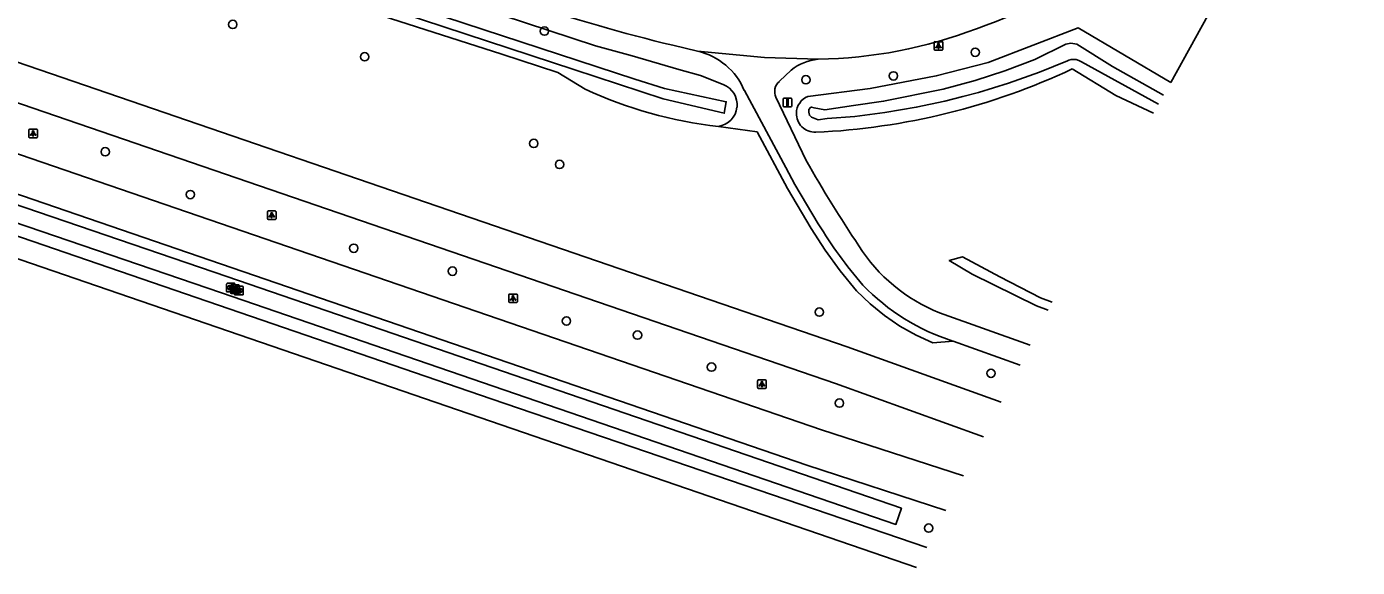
# Model space of a CAD drawing. Extents: x 155275 to 156263, y 382654 to 383635.
# Drawn here: x 155842.7 to 155998.2, y 382653.9 to 382717 of the extents above; entities that cross this region are included whole.
import ezdxf

# ---------------------------------------------------------------- set-up
doc = ezdxf.new("R2010")
doc.units = 0
for name, color, linetype in [('IMGEO_Berm_groen', 7, 'Continuous'), ('IMGEO_Boom', 7, 'Continuous'), ('IMGEO_Fietspad_gesloten', 7, 'Continuous'), ('IMGEO_Groenvoorziening', 7, 'Continuous'), ('IMGEO_Kolk', 7, 'Continuous'), ('IMGEO_Lichtpunt', 7, 'Continuous'), ('IMGEO_Rijbaan_regionaal_gesloten', 7, 'Continuous'), ('IMGEO_Verkeersbordpaal', 7, 'Continuous'), ('IMGEO_Waterloop', 7, 'Continuous')]:
    doc.layers.add(name, color=color, linetype=linetype)

msp = doc.modelspace()

# ---------------------------------------------------------------- linework, layer by layer
at = {"layer": 'IMGEO_Berm_groen'}
for points in [[(155835.75, 382737.64), (155858.39, 382730.82), (155871.79, 382726.78), (155892.78, 382720.19), (155909.15, 382714.79), (155913.42, 382713.61), (155918.89, 382712.01), (155921.41, 382711.32), (155924.08, 382710.26)], [(155907.94, 382709.72), (155904.76, 382711.66), (155898.18, 382713.83), (155842.38, 382731.71), (155834.63, 382734.27)], [(155950.92, 382680.3), (155948.58, 382680.09), (155946.61, 382681), (155944.72, 382682.06), (155942.93, 382683.28), (155941.24, 382684.64), (155939.63, 382686.18), (155937.74, 382688.51), (155935.97, 382690.94), (155934.33, 382693.45), (155931.57, 382698.11), (155928.02, 382704.73), (155923.5, 382705.37)]]:
    msp.add_lwpolyline(points, dxfattribs=at)
for centre, radius, start, end in [((155923.16, 382707.89), 2.54, 354.0072, 68.7567), ((155928.97, 382755.02), 49.95, 245.1003, 263.7152), ((155923.15, 382707.89), 2.54, 277.949, 354.2226)]:
    msp.add_arc(centre, radius, start, end, dxfattribs=at)
at = {"layer": 'IMGEO_Boom'}
for centre in [(155866.76, 382717.29), (155903.17, 382716.51), (155882.17, 382713.51), (155953.52, 382714.03), (155943.96, 382711.27), (155933.73, 382710.82), (155901.93, 382703.39), (155851.85, 382702.42), (155904.94, 382700.94), (155861.8, 382697.42), (155880.89, 382691.15), (155892.43, 382688.47), (155935.3, 382683.69), (155905.75, 382682.65), (155914.05, 382681), (155922.7, 382677.27), (155955.36, 382676.54), (155937.65, 382673.06), (155948.08, 382658.46)]:
    msp.add_circle(centre, 0.489, dxfattribs=at)
at = {"layer": 'IMGEO_Fietspad_gesloten'}
for points in [[(155516.42, 382806.7), (155518.7, 382805.4), (155529.49, 382800.17), (155534.1, 382798.16), (155535.88, 382797.55), (155896.95, 382673.55), (155947.87, 382656.21)], [(155536.23, 382794.8), (155803.62, 382702.94), (155946.67, 382653.88)], [(155921.08, 382714.16), (155918.17, 382714.85)], [(155935.17, 382713.22), (155928.88, 382713.44), (155921.08, 382714.16)], [(155932.01, 382711.94), (155930.63, 382710.64)], [(155926.54, 382709.57), (155931.4, 382700.58), (155932.45, 382698.6), (155935.18, 382693.98)], [(155930.22, 382708.78), (155933.77, 382701.38)], [(155949.33, 382683.62), (155959.95, 382679.81)], [(155950.92, 382680.3), (155958.77, 382677.5)]]:
    msp.add_lwpolyline(points, dxfattribs=at)
for centre, radius, start, end in [((155930.4, 382781.18), 68.48, 289.8635, 306.2008), ((155963.74, 382905.16), 195.69, 251.2726, 256.5334), ((155934.37, 382767.23), 54.01, 270.8506, 290.9328), ((155919.34, 382706.56), 7.8, 22.7256, 77.1263), ((155935.66, 382707.47), 5.77, 94.8885, 129.2633), ((155931.63, 382709.45), 1.55, 130.001, 205.5615), ((156068.44, 382777.58), 154.73, 209.5048, 213.8348), ((155983.87, 382724), 57.2, 211.6511, 220.5245), ((155956.63, 382702.02), 19.79, 212.3568, 248.3738), ((155958.68, 382704.57), 25.48, 224.1262, 252.2582)]:
    msp.add_arc(centre, radius, start, end, dxfattribs=at)
at = {"layer": 'IMGEO_Groenvoorziening'}
for points in [[(155976.36, 382710.52), (155998.17, 382750)], [(155933.97, 382708.88), (155941.23, 382709.82), (155948.96, 382711.28), (155955.02, 382712.84), (155965.55, 382716.87), (155976.36, 382710.52)], [(155974.36, 382706.91), (155969.95, 382708.97), (155964.86, 382712.1)], [(155976.36, 382710.52), (155976.36, 382710.52)], [(155962.05, 382683.92), (155960.68, 382684.41), (155953.15, 382688.13), (155950.48, 382689.7), (155952.03, 382690.15), (155956.4, 382687.79), (155961.16, 382685.35), (155962.52, 382684.84)]]:
    msp.add_lwpolyline(points, dxfattribs=at)
for centre, radius, start, end in [((155931.29, 382783.66), 79.05, 272.6039, 295.1293), ((155934.78, 382706.88), 2.16, 112.0424, 178.7593), ((155934.78, 382706.86), 2.16, 178.3182, 272.5756)]:
    msp.add_arc(centre, radius, start, end, dxfattribs=at)
at = {"layer": 'IMGEO_Kolk'}
for p, q in [((155866.04, 382686.12), (155866.04, 382686.97)), ((155866.11, 382687.05), (155866.96, 382687.05)), ((155866.51, 382685.95), (155866.51, 382686.81)), ((155866.53, 382686.82), (155866.55, 382686.82)), ((155866.58, 382686.88), (155867.43, 382686.88)), ((155866.98, 382685.77), (155866.98, 382686.62)), ((155866.99, 382686.66), (155867.02, 382686.66)), ((155867.04, 382686.97), (155867.04, 382686.12)), ((155867.05, 382686.7), (155867.9, 382686.7)), ((155867.51, 382686.81), (155867.51, 382685.95)), ((155867.98, 382686.62), (155867.98, 382685.77)), ((155866.96, 382686.04), (155866.11, 382686.04)), ((155866.55, 382686.27), (155866.52, 382686.27)), ((155867.43, 382685.88), (155866.58, 382685.88)), ((155867.02, 382686.1), (155866.99, 382686.1)), ((155867.9, 382685.7), (155867.05, 382685.7)), ((155867.46, 382686.48), (155867.49, 382686.48)), ((155867.49, 382685.92), (155867.46, 382685.92))]:
    msp.add_line(p, q, dxfattribs=at)
for points in [[(155866.04, 382686.12), (155866.04, 382686.97)], [(155866.11, 382687.05), (155866.96, 382687.05)], [(155866.36, 382686.74), (155866.48, 382686.74), (155866.48, 382686.59), (155866.61, 382686.74), (155866.78, 382686.74), (155866.63, 382686.59), (155866.78, 382686.34), (155866.63, 382686.34), (155866.55, 382686.51), (155866.48, 382686.44), (155866.48, 382686.34), (155866.36, 382686.34), (155866.36, 382686.74)], [(155866.51, 382685.95), (155866.51, 382686.81)], [(155866.58, 382686.88), (155867.43, 382686.88)], [(155866.98, 382685.77), (155866.98, 382686.62)], [(155867.04, 382686.97), (155867.04, 382686.12)], [(155867.05, 382686.7), (155867.9, 382686.7)], [(155867.51, 382686.81), (155867.51, 382685.95)], [(155867.98, 382686.62), (155867.98, 382685.77)], [(155866.96, 382686.04), (155866.11, 382686.04)], [(155867.43, 382685.88), (155866.58, 382685.88)], [(155866.83, 382686.58), (155866.95, 382686.58), (155866.95, 382686.43), (155867.08, 382686.58), (155867.24, 382686.58), (155867.1, 382686.43), (155867.25, 382686.18), (155867.1, 382686.18), (155867.01, 382686.34), (155866.95, 382686.28), (155866.95, 382686.18), (155866.83, 382686.18), (155866.83, 382686.58)], [(155867.9, 382685.7), (155867.05, 382685.7)], [(155867.3, 382686.4), (155867.42, 382686.4), (155867.42, 382686.25), (155867.55, 382686.4), (155867.71, 382686.4), (155867.57, 382686.25), (155867.72, 382686), (155867.57, 382686), (155867.48, 382686.16), (155867.42, 382686.09), (155867.42, 382686), (155867.3, 382686), (155867.3, 382686.4)]]:
    msp.add_lwpolyline(points, dxfattribs=at)
for centre, start, end in [((155866.11, 382686.97), 91.552, 178.448), ((155866.11, 382686.97), 91.552, 178.448), ((155866.58, 382686.8), 91.552, 178.448), ((155866.58, 382686.8), 91.552, 178.448), ((155866.96, 382686.97), 1.552, 88.448), ((155866.96, 382686.97), 1.552, 88.448), ((155867.05, 382686.62), 91.552, 178.448), ((155867.05, 382686.62), 91.552, 178.448), ((155867.43, 382686.8), 1.552, 88.448), ((155867.43, 382686.8), 1.552, 88.448), ((155867.9, 382686.62), 1.552, 88.448), ((155867.9, 382686.62), 1.552, 88.448), ((155866.11, 382686.12), 181.552, 268.448), ((155866.11, 382686.12), 181.552, 268.448), ((155866.58, 382685.95), 181.552, 268.448), ((155866.58, 382685.95), 181.552, 268.448), ((155866.96, 382686.12), 271.552, 358.448), ((155866.96, 382686.12), 271.552, 358.448), ((155867.05, 382685.77), 181.552, 268.448), ((155867.05, 382685.77), 181.552, 268.448), ((155867.43, 382685.95), 271.552, 358.448), ((155867.43, 382685.95), 271.552, 358.448), ((155867.9, 382685.77), 271.552, 358.448), ((155867.9, 382685.77), 271.552, 358.448)]:
    msp.add_arc(centre, 0.0765, start, end, dxfattribs=at)
for centre, major_axis, ratio, start_param, end_param in [((155866.52, 382686.54), (-0.387, 0.002), 0.722429, 4.712389, 7.853982), ((155866.55, 382686.54), (-0.39, 0.002), 0.717154, 1.570796, 4.712389), ((155866.99, 382686.38), (-0.387, 0.002), 0.722429, 4.712389, 7.853982), ((155867.02, 382686.38), (-0.39, 0.002), 0.717154, 1.570796, 4.712389), ((155867.46, 382686.2), (-0.387, 0.002), 0.722429, 4.712389, 7.853982), ((155867.49, 382686.2), (-0.39, 0.002), 0.717154, 1.570796, 4.712389)]:
    msp.add_ellipse(centre, major_axis=major_axis, ratio=ratio, start_param=start_param, end_param=end_param, dxfattribs=at)
at = {"layer": 'IMGEO_Lichtpunt'}
for p, q in [((155948.72, 382715.18), (155948.72, 382714.37)), ((155948.72, 382715.18), (155948.72, 382714.37)), ((155949.63, 382715.27), (155948.82, 382715.27)), ((155949.63, 382715.27), (155948.82, 382715.27)), ((155949.72, 382714.37), (155949.72, 382715.18)), ((155949.72, 382714.37), (155949.72, 382715.18)), ((155948.82, 382714.28), (155949.63, 382714.28)), ((155948.82, 382714.28), (155949.63, 382714.28)), ((155842.93, 382704.96), (155842.93, 382704.15)), ((155842.93, 382704.96), (155842.93, 382704.15)), ((155843.83, 382705.06), (155843.02, 382705.06)), ((155843.83, 382705.06), (155843.02, 382705.06)), ((155843.02, 382704.06), (155843.83, 382704.06)), ((155843.02, 382704.06), (155843.83, 382704.06)), ((155843.92, 382704.15), (155843.92, 382704.96)), ((155843.92, 382704.15), (155843.92, 382704.96)), ((155870.81, 382695.4), (155870.81, 382694.6)), ((155870.81, 382695.4), (155870.81, 382694.6)), ((155871.71, 382695.5), (155870.91, 382695.5)), ((155871.71, 382695.5), (155870.91, 382695.5)), ((155870.91, 382694.5), (155871.71, 382694.5)), ((155870.91, 382694.5), (155871.71, 382694.5)), ((155871.81, 382694.6), (155871.81, 382695.4)), ((155871.81, 382694.6), (155871.81, 382695.4)), ((155899.01, 382685.7), (155899.01, 382684.9)), ((155899.01, 382685.7), (155899.01, 382684.9)), ((155899.91, 382685.8), (155899.11, 382685.8)), ((155899.91, 382685.8), (155899.11, 382685.8)), ((155900.01, 382684.9), (155900.01, 382685.7)), ((155900.01, 382684.9), (155900.01, 382685.7)), ((155899.11, 382684.8), (155899.91, 382684.8)), ((155899.11, 382684.8), (155899.91, 382684.8)), ((155928.99, 382675.77), (155928.19, 382675.77)), ((155928.99, 382675.77), (155928.19, 382675.77)), ((155928.09, 382675.68), (155928.09, 382674.87)), ((155928.09, 382675.68), (155928.09, 382674.87)), ((155928.19, 382674.77), (155928.99, 382674.77)), ((155928.19, 382674.77), (155928.99, 382674.77)), ((155929.09, 382674.87), (155929.09, 382675.68)), ((155929.09, 382674.87), (155929.09, 382675.68))]:
    msp.add_line(p, q, dxfattribs=at)
for points in [[(155949.1, 382714.84), (155949.14, 382714.81), (155948.95, 382714.55), (155948.91, 382714.58), (155949.1, 382714.84)], [(155949.2, 382714.79), (155949.25, 382714.79), (155949.25, 382714.47), (155949.2, 382714.47), (155949.2, 382714.79)], [(155949.31, 382714.81), (155949.35, 382714.84), (155949.54, 382714.58), (155949.5, 382714.55), (155949.31, 382714.81)], [(155843.3, 382704.62), (155843.34, 382704.6), (155843.15, 382704.33), (155843.11, 382704.36), (155843.3, 382704.62)], [(155843.4, 382704.58), (155843.45, 382704.58), (155843.45, 382704.25), (155843.4, 382704.25), (155843.4, 382704.58)], [(155843.51, 382704.6), (155843.55, 382704.62), (155843.74, 382704.36), (155843.7, 382704.33), (155843.51, 382704.6)], [(155871.19, 382695.07), (155871.23, 382695.04), (155871.04, 382694.78), (155871, 382694.81), (155871.19, 382695.07)], [(155871.29, 382695.02), (155871.34, 382695.02), (155871.34, 382694.7), (155871.29, 382694.7), (155871.29, 382695.02)], [(155871.4, 382695.04), (155871.44, 382695.07), (155871.62, 382694.8), (155871.59, 382694.78), (155871.4, 382695.04)], [(155899.39, 382685.37), (155899.42, 382685.34), (155899.24, 382685.08), (155899.2, 382685.11), (155899.39, 382685.37)], [(155899.49, 382685.32), (155899.54, 382685.32), (155899.54, 382685), (155899.49, 382685), (155899.49, 382685.32)], [(155899.6, 382685.34), (155899.64, 382685.37), (155899.82, 382685.1), (155899.78, 382685.08), (155899.6, 382685.34)], [(155928.47, 382675.34), (155928.5, 382675.31), (155928.32, 382675.05), (155928.28, 382675.08), (155928.47, 382675.34)], [(155928.57, 382675.29), (155928.62, 382675.29), (155928.62, 382674.97), (155928.57, 382674.97), (155928.57, 382675.29)], [(155928.68, 382675.31), (155928.72, 382675.34), (155928.9, 382675.08), (155928.86, 382675.05), (155928.68, 382675.31)]]:
    msp.add_lwpolyline(points, dxfattribs=at)
for centre in [(155949.22, 382714.98), (155843.43, 382704.76), (155871.31, 382695.2), (155899.51, 382685.5), (155928.59, 382675.47)]:
    msp.add_circle(centre, 0.0994, dxfattribs=at)
for centre, start, end in [((155948.82, 382715.18), 90, 180), ((155948.82, 382715.18), 90, 180), ((155949.63, 382715.18), 0, 90), ((155949.63, 382715.18), 0, 90), ((155948.82, 382714.37), 180, 270), ((155948.82, 382714.37), 180, 270), ((155949.63, 382714.37), 270, 0), ((155949.63, 382714.37), 270, 360), ((155843.02, 382704.96), 90, 180), ((155843.02, 382704.96), 90, 180), ((155843.02, 382704.15), 180, 270), ((155843.02, 382704.15), 180, 270), ((155843.83, 382704.96), 0, 90), ((155843.83, 382704.96), 0, 90), ((155843.83, 382704.15), 270, 0), ((155843.83, 382704.15), 270, 360), ((155870.91, 382695.4), 90, 180), ((155870.91, 382695.4), 90, 180), ((155870.91, 382694.6), 180, 270), ((155870.91, 382694.6), 180, 270), ((155871.71, 382695.4), 0, 90), ((155871.71, 382695.4), 0, 90), ((155871.71, 382694.6), 270, 0), ((155871.71, 382694.6), 270, 360), ((155899.11, 382685.7), 90, 180), ((155899.11, 382685.7), 90, 180), ((155899.91, 382685.7), 0, 90), ((155899.91, 382685.7), 0, 90), ((155899.11, 382684.9), 180, 270), ((155899.11, 382684.9), 180, 270), ((155899.91, 382684.9), 270, 0), ((155899.91, 382684.9), 270, 360), ((155928.19, 382675.68), 90, 180), ((155928.19, 382675.68), 90, 180), ((155928.99, 382675.68), 0, 90), ((155928.99, 382675.68), 0, 90), ((155928.19, 382674.87), 180, 270), ((155928.19, 382674.87), 180, 270), ((155928.99, 382674.87), 270, 0), ((155928.99, 382674.87), 270, 360)]:
    msp.add_arc(centre, 0.0946, start, end, dxfattribs=at)
at = {"layer": 'IMGEO_Rijbaan_regionaal_gesloten'}
for points in [[(155956.56, 382673.18), (155938.56, 382679.65), (155542.28, 382815.54)], [(155535.22, 382813.07), (155600.48, 382790.85), (155937.17, 382675.36), (155954.48, 382669.13)], [(155952.14, 382664.55), (155935.54, 382669.94), (155598.66, 382785.57), (155541.77, 382805.05), (155536.5, 382806.83), (155535.02, 382807.46)], [(155534.82, 382802.68), (155539.76, 382800.99), (155608.36, 382777.52), (155933.83, 382665.8), (155950.07, 382660.52)]]:
    msp.add_lwpolyline(points, dxfattribs=at)
at = {"layer": 'IMGEO_Verkeersbordpaal'}
for p, q in [((155931.08, 382707.78), (155931.08, 382708.58)), ((155931.08, 382708.58), (155931.08, 382707.78)), ((155931.18, 382708.68), (155931.97, 382708.68)), ((155931.97, 382708.68), (155931.18, 382708.68)), ((155932.07, 382708.58), (155932.07, 382707.78)), ((155932.07, 382707.78), (155932.07, 382708.58)), ((155931.97, 382707.68), (155931.18, 382707.68)), ((155931.18, 382707.68), (155931.97, 382707.68))]:
    msp.add_line(p, q, dxfattribs=at)
msp.add_lwpolyline([(155931.5, 382708.55), (155931.65, 382708.55), (155931.65, 382707.8), (155931.5, 382707.8), (155931.5, 382708.55)], dxfattribs=at)
for centre, start, end in [((155931.18, 382708.58), 90, 180), ((155931.18, 382708.58), 90, 180), ((155931.97, 382708.58), 0, 90), ((155931.97, 382708.58), 360, 90), ((155931.18, 382707.78), 180, 270), ((155931.18, 382707.78), 180, 270), ((155931.97, 382707.78), 270, 0), ((155931.97, 382707.78), 270, 0)]:
    msp.add_arc(centre, 0.1, start, end, dxfattribs=at)
at = {"layer": 'IMGEO_Waterloop'}
for points in [[(155762.76, 382723.32), (155814.14, 382705.55), (155866.08, 382687.83), (155944.89, 382660.79), (155944.25, 382658.9), (155865.43, 382685.94), (155813.49, 382703.65), (155762.11, 382721.43), (155657.81, 382757.19), (155556.16, 382791.94), (155535.86, 382798.75), (155536.64, 382800.59), (155556.8, 382793.83), (155658.45, 382759.09), (155762.76, 382723.32)], [(155836.02, 382736.35), (155835.71, 382735.3), (155906.62, 382712.03), (155917.06, 382708.61), (155924.19, 382706.91), (155924.42, 382708.25), (155917.2, 382709.8), (155913.73, 382710.88), (155836.02, 382736.35)], [(155975.52, 382709.01), (155969.54, 382712.36), (155965.41, 382714.98), (155964.7, 382715.09), (155964.11, 382714.97), (155960.5, 382713.17), (155956.99, 382711.85), (155953.5, 382710.75), (155949.76, 382709.72), (155942.8, 382708.32), (155939.3, 382707.82), (155935.96, 382707.33), (155934.69, 382707.53), (155934.39, 382707.63), (155934.25, 382707.58), (155934.09, 382707.36), (155934.06, 382707.05), (155934.14, 382706.67), (155934.38, 382706.47), (155935.17, 382706.14), (155936.22, 382706.28), (155939.44, 382706.53), (155942.94, 382706.99), (155946.62, 382707.62), (155949.95, 382708.32), (155952.07, 382708.85), (155953.9, 382709.33), (155957.41, 382710.42), (155961.02, 382711.7), (155964.31, 382713.04), (155964.47, 382713.11), (155964.74, 382713.17), (155964.99, 382713.2), (155965.31, 382713.18), (155965.64, 382713.09), (155965.95, 382712.92), (155974.95, 382707.97)]]:
    msp.add_lwpolyline(points, dxfattribs=at)

doc.saveas('drawing.dxf')
